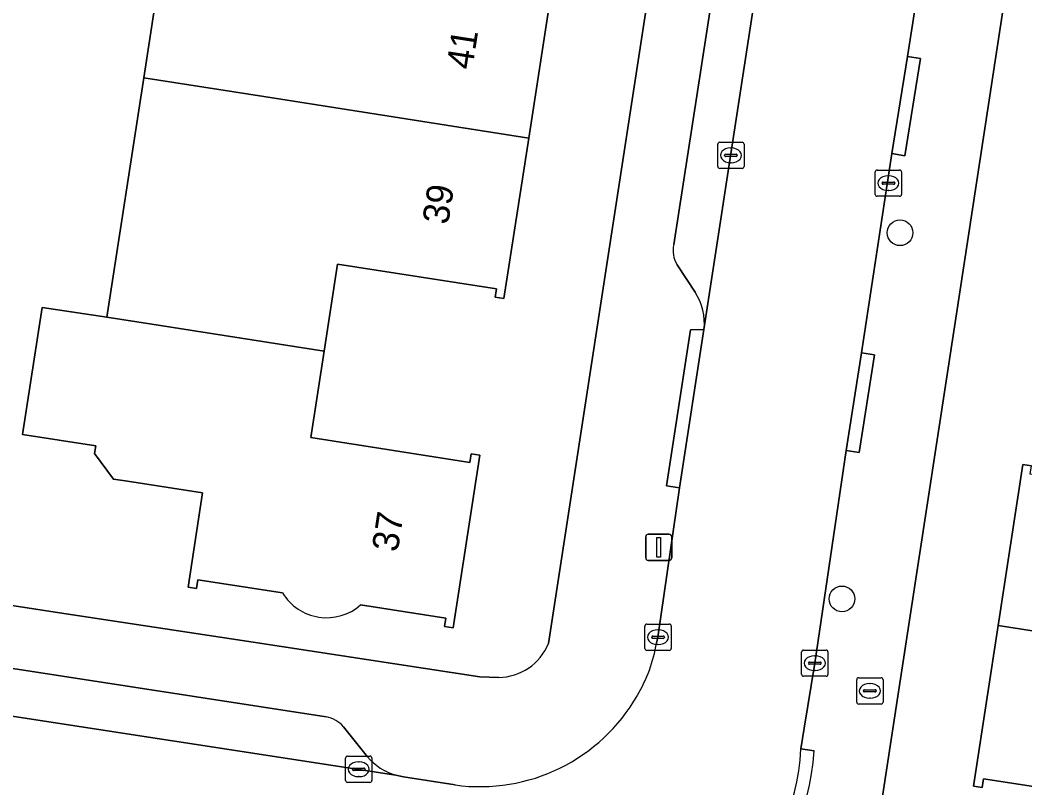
# Model space of a CAD drawing. Extents: x 161483 to 162250, y 379484 to 380833.
# Drawn here: x 161907.33 to 161945.57, y 380633.15 to 380662.37 of the extents above; entities that cross this region are included whole.
import ezdxf

# ---------------------------------------------------------------- set-up
doc = ezdxf.new("R2010")
doc.units = 0
for name, color, linetype in [('IMGEO_Boom', 7, 'Continuous'), ('IMGEO_Brandkraan', 7, 'Continuous'), ('IMGEO_Erf', 7, 'Continuous'), ('IMGEO_Kolk', 7, 'Continuous'), ('IMGEO_Lichtmast', 7, 'Continuous'), ('IMGEO_Muur', 7, 'Continuous'), ('IMGEO_Pand', 7, 'Continuous'), ('IMGEO_Pand_nummerreeks', 7, 'Continuous'), ('IMGEO_Parkeervlak_open', 7, 'Continuous'), ('IMGEO_Rijbaan_lokaal_open', 7, 'Continuous'), ('IMGEO_Voetpad_open', 7, 'Continuous')]:
    doc.layers.add(name, color=color, linetype=linetype)

msp = doc.modelspace()

# ---------------------------------------------------------------- linework, layer by layer
at = {"layer": 'IMGEO_Boom'}
for centre in [(161940.822, 380654.28), (161938.611, 380640.348)]:
    msp.add_circle(centre, 0.489, dxfattribs=at)
at = {"layer": 'IMGEO_Brandkraan'}
for p, q in [((161939.173, 380636.421), (161939.173, 380637.273)), ((161939.248, 380637.347), (161940.1, 380637.347)), ((161940.174, 380637.273), (161940.174, 380636.421)), ((161939.432, 380636.841), (161939.432, 380636.853)), ((161939.87, 380636.804), (161939.472, 380636.804)), ((161939.475, 380636.89), (161939.873, 380636.89)), ((161939.661, 380637.127), (161939.686, 380637.127)), ((161939.916, 380636.853), (161939.916, 380636.841)), ((161939.684, 380636.567), (161939.659, 380636.567)), ((161940.1, 380636.347), (161939.248, 380636.347))]:
    msp.add_line(p, q, dxfattribs=at)
for points in [[(161939.173, 380636.421), (161939.173, 380637.273)], [(161939.248, 380637.347), (161940.1, 380637.347)], [(161940.174, 380637.273), (161940.174, 380636.421)], [(161940.1, 380636.347), (161939.248, 380636.347)]]:
    msp.add_lwpolyline(points, dxfattribs=at)
for centre, radius, start, end in [((161939.25, 380637.271), 0.0765, 91.552, 178.448), ((161939.25, 380637.271), 0.0765, 91.552, 178.448), ((161940.098, 380637.271), 0.0765, 1.552, 88.448), ((161940.098, 380637.271), 0.0765, 1.552, 88.448), ((161939.472, 380636.85), 0.0403, 85.8775, 175.7526), ((161939.469, 380636.84), 0.0366, 178.938, 274.7102), ((161939.873, 380636.847), 0.043, 264.8664, 352.4533), ((161939.877, 380636.852), 0.0386, 1.7309, 96.639), ((161939.25, 380636.423), 0.0765, 181.552, 268.448), ((161939.25, 380636.423), 0.0765, 181.552, 268.448), ((161940.098, 380636.423), 0.0765, 271.552, 358.448), ((161940.098, 380636.423), 0.0765, 271.552, 358.448)]:
    msp.add_arc(centre, radius, start, end, dxfattribs=at)
for centre, major_axis, ratio, start_param, end_param in [((161939.66, 380636.847), (-0.387, 0.002), 0.722429, 4.712389, 7.853982), ((161939.685, 380636.847), (-0.39, 0.002), 0.717154, 1.570796, 4.712389)]:
    msp.add_ellipse(centre, major_axis=major_axis, ratio=ratio, start_param=start_param, end_param=end_param, dxfattribs=at)
at = {"layer": 'IMGEO_Erf'}
for points in [[(161955.311, 380731.889), (161949.611, 380694.604), (161942.94, 380651.025), (161940.472, 380634.904), (161938.44, 380621.627), (161934.347, 380594.923)], [(161927.438, 380638.646), (161937.319, 380702.795)], [(161917.325, 380640.573), (161914.103, 380641.068), (161914.053, 380640.742), (161913.727, 380640.792), (161914.279, 380644.387), (161911.425, 380644.825), (161910.889, 380644.907), (161910.172, 380645.881), (161910.217, 380646.176), (161907.429, 380646.604), (161908.172, 380651.442), (161910.641, 380651.065), (161912.04, 380660.178), (161912.906, 380665.821), (161914.609, 380665.56), (161915.133, 380668.975), (161913.066, 380669.289), (161913.568, 380672.558), (161915.636, 380672.248), (161916.053, 380674.964), (161916.534, 380678.075), (161913.559, 380678.534), (161914.036, 380681.642)], [(161927.64, 380663.995), (161926.689, 380657.88), (161925.74, 380651.775), (161925.414, 380651.825), (161925.464, 380652.151), (161919.417, 380653.091), (161918.905, 380649.781), (161918.394, 380646.483), (161924.454, 380645.541), (161924.504, 380645.865), (161924.83, 380645.815), (161923.81, 380639.245), (161923.484, 380639.295), (161923.534, 380639.62), (161920.292, 380640.118)], [(161797.167, 380657.035), (161908.673, 380639.841), (161916.207, 380638.698), (161924.835, 380637.387), (161925.546, 380637.356)], [(161950.033, 380632.578), (161943.997, 380633.5), (161943.947, 380633.175), (161943.622, 380633.225), (161943.67, 380633.55), (161944.558, 380639.331), (161945.5, 380645.467), (161945.827, 380645.417)]]:
    msp.add_lwpolyline(points, dxfattribs=at)
for centre, radius, start, end in [((161918.999, 380641.591), 1.96, 211.294, 311.2688), ((161925.52, 380639.427), 2.071, 270.7198, 337.8539)]:
    msp.add_arc(centre, radius, start, end, dxfattribs=at)
at = {"layer": 'IMGEO_Kolk'}
for p, q in [((161933.886, 380656.801), (161933.886, 380657.653)), ((161933.961, 380657.727), (161934.813, 380657.727)), ((161934.374, 380657.507), (161934.399, 380657.507)), ((161934.887, 380657.653), (161934.887, 380656.801)), ((161934.145, 380657.221), (161934.145, 380657.233)), ((161934.583, 380657.184), (161934.185, 380657.184)), ((161934.188, 380657.27), (161934.586, 380657.27)), ((161934.629, 380657.233), (161934.629, 380657.221)), ((161934.813, 380656.727), (161933.961, 380656.727)), ((161934.397, 380656.947), (161934.372, 380656.947)), ((161939.954, 380656.669), (161940.806, 380656.669)), ((161939.879, 380655.743), (161939.879, 380656.595)), ((161940.367, 380656.449), (161940.392, 380656.449)), ((161940.88, 380656.595), (161940.88, 380655.743)), ((161940.138, 380656.163), (161940.138, 380656.175)), ((161940.576, 380656.126), (161940.178, 380656.126)), ((161940.181, 380656.212), (161940.579, 380656.212)), ((161940.39, 380655.889), (161940.365, 380655.889)), ((161940.622, 380656.175), (161940.622, 380656.163)), ((161940.806, 380655.669), (161939.954, 380655.669)), ((161931.112, 380638.463), (161931.112, 380639.315)), ((161931.187, 380639.389), (161932.039, 380639.389)), ((161931.6, 380639.169), (161931.625, 380639.169)), ((161932.113, 380639.315), (161932.113, 380638.463)), ((161931.371, 380638.883), (161931.371, 380638.895)), ((161931.809, 380638.846), (161931.411, 380638.846)), ((161931.414, 380638.932), (161931.812, 380638.932)), ((161931.855, 380638.895), (161931.855, 380638.883)), ((161932.039, 380638.389), (161931.187, 380638.389)), ((161931.623, 380638.609), (161931.598, 380638.609)), ((161937.078, 380637.475), (161937.078, 380638.327)), ((161937.153, 380638.401), (161938.005, 380638.401)), ((161938.079, 380638.327), (161938.079, 380637.475)), ((161937.337, 380637.895), (161937.337, 380637.907)), ((161937.38, 380637.944), (161937.778, 380637.944)), ((161937.566, 380638.181), (161937.591, 380638.181)), ((161937.821, 380637.907), (161937.821, 380637.895)), ((161937.775, 380637.858), (161937.377, 380637.858)), ((161937.589, 380637.621), (161937.564, 380637.621)), ((161938.005, 380637.401), (161937.153, 380637.401)), ((161919.721, 380633.437), (161919.721, 380634.289)), ((161919.796, 380634.363), (161920.648, 380634.363)), ((161920.209, 380634.143), (161920.234, 380634.143)), ((161920.722, 380634.289), (161920.722, 380633.437)), ((161919.98, 380633.857), (161919.98, 380633.869)), ((161920.418, 380633.82), (161920.02, 380633.82)), ((161920.023, 380633.906), (161920.421, 380633.906)), ((161920.464, 380633.869), (161920.464, 380633.857)), ((161920.648, 380633.363), (161919.796, 380633.363)), ((161920.232, 380633.583), (161920.207, 380633.583))]:
    msp.add_line(p, q, dxfattribs=at)
for points in [[(161933.886, 380656.801), (161933.886, 380657.653)], [(161933.961, 380657.727), (161934.813, 380657.727)], [(161934.887, 380657.653), (161934.887, 380656.801)], [(161934.813, 380656.727), (161933.961, 380656.727)], [(161939.954, 380656.669), (161940.806, 380656.669)], [(161939.879, 380655.743), (161939.879, 380656.595)], [(161940.88, 380656.595), (161940.88, 380655.743)], [(161940.806, 380655.669), (161939.954, 380655.669)], [(161931.112, 380638.463), (161931.112, 380639.315)], [(161931.187, 380639.389), (161932.039, 380639.389)], [(161932.113, 380639.315), (161932.113, 380638.463)], [(161932.039, 380638.389), (161931.187, 380638.389)], [(161937.078, 380637.475), (161937.078, 380638.327)], [(161937.153, 380638.401), (161938.005, 380638.401)], [(161938.079, 380638.327), (161938.079, 380637.475)], [(161938.005, 380637.401), (161937.153, 380637.401)], [(161919.721, 380633.437), (161919.721, 380634.289)], [(161919.796, 380634.363), (161920.648, 380634.363)], [(161920.722, 380634.289), (161920.722, 380633.437)], [(161920.648, 380633.363), (161919.796, 380633.363)]]:
    msp.add_lwpolyline(points, dxfattribs=at)
for centre, radius, start, end in [((161933.963, 380657.651), 0.0765, 91.552, 178.448), ((161933.963, 380657.651), 0.0765, 91.552, 178.448), ((161934.811, 380657.651), 0.0765, 1.552, 88.448), ((161934.811, 380657.651), 0.0765, 1.552, 88.448), ((161934.185, 380657.23), 0.0403, 85.8775, 175.7526), ((161934.182, 380657.22), 0.0366, 178.938, 274.7102), ((161934.586, 380657.227), 0.043, 264.8664, 352.4533), ((161934.59, 380657.232), 0.0386, 1.7309, 96.639), ((161933.963, 380656.803), 0.0765, 181.552, 268.448), ((161933.963, 380656.803), 0.0765, 181.552, 268.448), ((161934.811, 380656.803), 0.0765, 271.552, 358.448), ((161934.811, 380656.803), 0.0765, 271.552, 358.448), ((161939.956, 380656.593), 0.0765, 91.552, 178.448), ((161939.956, 380656.593), 0.0765, 91.552, 178.448), ((161940.804, 380656.593), 0.0765, 1.552, 88.448), ((161940.804, 380656.593), 0.0765, 1.552, 88.448), ((161940.178, 380656.172), 0.0403, 85.8775, 175.7526), ((161940.175, 380656.162), 0.0366, 178.938, 274.7102), ((161940.579, 380656.169), 0.043, 264.8664, 352.4533), ((161940.583, 380656.174), 0.0386, 1.7309, 96.639), ((161939.956, 380655.745), 0.0765, 181.552, 268.448), ((161939.956, 380655.745), 0.0765, 181.552, 268.448), ((161940.804, 380655.745), 0.0765, 271.552, 358.448), ((161940.804, 380655.745), 0.0765, 271.552, 358.448), ((161931.189, 380639.313), 0.0765, 91.552, 178.448), ((161931.189, 380639.313), 0.0765, 91.552, 178.448), ((161932.037, 380639.313), 0.0765, 1.552, 88.448), ((161932.037, 380639.313), 0.0765, 1.552, 88.448), ((161931.411, 380638.892), 0.0403, 85.8775, 175.7526), ((161931.408, 380638.882), 0.0366, 178.938, 274.7102), ((161931.812, 380638.889), 0.043, 264.8664, 352.4533), ((161931.816, 380638.894), 0.0386, 1.7309, 96.639), ((161931.189, 380638.465), 0.0765, 181.552, 268.448), ((161931.189, 380638.465), 0.0765, 181.552, 268.448), ((161932.037, 380638.465), 0.0765, 271.552, 358.448), ((161932.037, 380638.465), 0.0765, 271.552, 358.448), ((161937.155, 380638.325), 0.0765, 91.552, 178.448), ((161937.155, 380638.325), 0.0765, 91.552, 178.448), ((161938.003, 380638.325), 0.0765, 1.552, 88.448), ((161938.003, 380638.325), 0.0765, 1.552, 88.448), ((161937.377, 380637.904), 0.0403, 85.8775, 175.7526), ((161937.782, 380637.906), 0.0386, 1.7309, 96.639), ((161937.374, 380637.894), 0.0366, 178.938, 274.7102), ((161937.778, 380637.901), 0.043, 264.8664, 352.4533), ((161937.155, 380637.477), 0.0765, 181.552, 268.448), ((161937.155, 380637.477), 0.0765, 181.552, 268.448), ((161938.003, 380637.477), 0.0765, 271.552, 358.448), ((161938.003, 380637.477), 0.0765, 271.552, 358.448), ((161919.798, 380634.287), 0.0765, 91.552, 178.448), ((161919.798, 380634.287), 0.0765, 91.552, 178.448), ((161920.646, 380634.287), 0.0765, 1.552, 88.448), ((161920.646, 380634.287), 0.0765, 1.552, 88.448), ((161920.02, 380633.866), 0.0403, 85.8775, 175.7526), ((161920.017, 380633.856), 0.0366, 178.938, 274.7102), ((161920.421, 380633.863), 0.043, 264.8664, 352.4533), ((161920.425, 380633.868), 0.0386, 1.7309, 96.639), ((161919.798, 380633.439), 0.0765, 181.552, 268.448), ((161919.798, 380633.439), 0.0765, 181.552, 268.448), ((161920.646, 380633.439), 0.0765, 271.552, 358.448), ((161920.646, 380633.439), 0.0765, 271.552, 358.448)]:
    msp.add_arc(centre, radius, start, end, dxfattribs=at)
for centre, major_axis, ratio, start_param, end_param in [((161934.373, 380657.227), (-0.387, 0.002), 0.722429, 4.712389, 7.853982), ((161934.398, 380657.227), (-0.39, 0.002), 0.717154, 1.570796, 4.712389), ((161940.366, 380656.169), (-0.387, 0.002), 0.722429, 4.712389, 7.853982), ((161940.391, 380656.169), (-0.39, 0.002), 0.717154, 1.570796, 4.712389), ((161931.599, 380638.889), (-0.387, 0.002), 0.722429, 4.712389, 7.853982), ((161931.624, 380638.889), (-0.39, 0.002), 0.717154, 1.570796, 4.712389), ((161937.565, 380637.901), (-0.387, 0.002), 0.722429, 4.712389, 7.853982), ((161937.59, 380637.901), (-0.39, 0.002), 0.717154, 1.570796, 4.712389), ((161920.208, 380633.863), (-0.387, 0.002), 0.722429, 4.712389, 7.853982), ((161920.233, 380633.863), (-0.39, 0.002), 0.717154, 1.570796, 4.712389)]:
    msp.add_ellipse(centre, major_axis=major_axis, ratio=ratio, start_param=start_param, end_param=end_param, dxfattribs=at)
at = {"layer": 'IMGEO_Lichtmast'}
for p, q in [((161931.142, 380641.91), (161931.142, 380642.71)), ((161931.142, 380642.71), (161931.142, 380641.91)), ((161931.242, 380642.81), (161932.032, 380642.81)), ((161932.032, 380642.81), (161931.242, 380642.81)), ((161932.132, 380642.71), (161932.132, 380641.91)), ((161932.132, 380641.91), (161932.132, 380642.71)), ((161932.032, 380641.81), (161931.242, 380641.81)), ((161931.242, 380641.81), (161932.032, 380641.81))]:
    msp.add_line(p, q, dxfattribs=at)
msp.add_lwpolyline([(161931.562, 380642.685), (161931.712, 380642.685), (161931.712, 380641.935), (161931.562, 380641.935), (161931.562, 380642.685)], dxfattribs=at)
for centre, start, end in [((161931.242, 380642.71), 90, 180), ((161931.242, 380642.71), 90, 180), ((161932.032, 380642.71), 0, 90), ((161932.032, 380642.71), 360, 90), ((161931.242, 380641.91), 180, 270), ((161931.242, 380641.91), 180, 270), ((161932.032, 380641.91), 270, 0), ((161932.032, 380641.91), 270, 0)]:
    msp.add_arc(centre, 0.1, start, end, dxfattribs=at)
at = {"layer": 'IMGEO_Muur'}
msp.add_lwpolyline([(161916.207, 380638.698), (161908.673, 380639.841)], dxfattribs=at)
at = {"layer": 'IMGEO_Pand'}
for points in [[(161921.708, 380667.968), (161915.133, 380668.975), (161914.609, 380665.56), (161912.906, 380665.821), (161912.04, 380660.178), (161916.604, 380659.462), (161926.689, 380657.88), (161927.64, 380663.995), (161927.314, 380664.045), (161927.264, 380663.72), (161921.196, 380664.66)], [(161926.689, 380657.88), (161916.604, 380659.462), (161912.04, 380660.178), (161910.641, 380651.065), (161912.343, 380650.805), (161918.905, 380649.781), (161919.417, 380653.091), (161925.464, 380652.151), (161925.414, 380651.825), (161925.74, 380651.775)], [(161944.558, 380639.331), (161954.538, 380637.779), (161962.59, 380636.527), (161963.157, 380640.334), (161958.758, 380646.501), (161957.216, 380646.74), (161952.275, 380647.506), (161951.767, 380644.176), (161945.777, 380645.09), (161945.827, 380645.417), (161945.5, 380645.467)], [(161944.558, 380639.331), (161943.67, 380633.55), (161943.622, 380633.225), (161943.947, 380633.175), (161943.997, 380633.5), (161950.033, 380632.578), (161949.527, 380629.267), (161956.037, 380628.25), (161958.876, 380627.806), (161959.319, 380630.638), (161962.009, 380632.631), (161962.59, 380636.527), (161954.538, 380637.779)]]:
    msp.add_lwpolyline(points, close=True, dxfattribs=at)
for points in [[(161924.83, 380645.815), (161924.504, 380645.865), (161924.454, 380645.541), (161918.394, 380646.483), (161918.905, 380649.781), (161912.343, 380650.805), (161910.641, 380651.065), (161908.172, 380651.442), (161907.429, 380646.604), (161910.217, 380646.176), (161910.172, 380645.881), (161910.889, 380644.907), (161911.425, 380644.825), (161914.279, 380644.387), (161913.727, 380640.792), (161914.053, 380640.742), (161914.103, 380641.068), (161917.325, 380640.573)], [(161920.292, 380640.118), (161923.534, 380639.62), (161923.484, 380639.295), (161923.81, 380639.245), (161924.83, 380645.815)]]:
    msp.add_lwpolyline(points, dxfattribs=at)
msp.add_arc((161918.999, 380641.591), 1.96, 211.294, 311.2688, dxfattribs=at)
at = {"layer": 'IMGEO_Parkeervlak_open'}
for points in [[(161933.359, 380650.594), (161940.771, 380698.875)], [(161938.782, 380696.459), (161937.356, 380687.202), (161936.438, 380681.248), (161934.552, 380669.005), (161933.63, 380663.02), (161932.214, 380653.83)], [(161918.986, 380635.854), (161896.349, 380639.345), (161892.581, 380639.926), (161887.663, 380640.685), (161883.909, 380641.264), (161878.553, 380642.09), (161874.831, 380642.664), (161869.575, 380643.474), (161865.816, 380644.054), (161855.606, 380645.629), (161851.871, 380646.205), (161846.947, 380646.964), (161843.17, 380647.547), (161837.894, 380648.36), (161834.174, 380648.934), (161828.937, 380649.734), (161825.202, 380650.315), (161802.414, 380653.775)], [(161932.341, 380653.065), (161933.02, 380652.019)], [(161799.277, 380652.426), (161896.119, 380637.555), (161921.635, 380633.64)], [(161920.551, 380634.341), (161919.647, 380635.484)]]:
    msp.add_lwpolyline(points, dxfattribs=at)
for centre, radius, start, end in [((161933.169, 380653.596), 0.984, 166.2087, 212.6431), ((161931.311, 380650.86), 2.065, 352.6074, 34.1558), ((161918.775, 380634.701), 1.172, 41.9064, 79.617), ((161922.265, 380635.803), 2.253, 220.4597, 253.7605)]:
    msp.add_arc(centre, radius, start, end, dxfattribs=at)
at = {"layer": 'IMGEO_Rijbaan_lokaal_open'}
for points in [[(161946.089, 380733.283), (161945.135, 380726.778), (161945.082, 380726.553), (161943.407, 380715.95), (161943.296, 380715.222), (161940.897, 380699.445), (161940.819, 380699.188), (161940.771, 380698.875), (161933.359, 380650.594), (161932.427, 380644.579), (161931.61, 380638.889), (161931.551, 380638.667)], [(161937.052, 380634.637), (161937.178, 380635.427), (161937.574, 380637.901), (161938.771, 380645.995), (161939.351, 380649.714), (161940.513, 380657.293), (161941.106, 380660.987), (161941.964, 380666.501), (161942.538, 380670.221), (161943.378, 380676.03), (161943.976, 380679.748), (161944.852, 380685.403), (161945.442, 380689.115), (161946.272, 380694.705), (161946.856, 380698.453), (161947.699, 380704.067)], [(161923.89, 380633.266), (161921.92, 380633.58), (161921.635, 380633.64), (161896.119, 380637.555), (161799.277, 380652.426), (161799.176, 380652.442), (161798.35, 380652.6), (161796.411, 380652.873)]]:
    msp.add_lwpolyline(points, dxfattribs=at)
for centre, radius, start, end in [((161925.892, 380639.597), 5.735, 329.3962, 350.6699), ((161924.833, 380640.109), 6.908, 262.1513, 330.2099), ((161928.436, 380635.099), 8.629, 270.9438, 356.9284)]:
    msp.add_arc(centre, radius, start, end, dxfattribs=at)
at = {"layer": 'IMGEO_Voetpad_open'}
for points in [[(162033.278, 380728.387), (162033.612, 380730.332), (162020.884, 380732.317), (162020.903, 380732.668), (162013.612, 380733.829), (162009.83, 380734.406), (162006.07, 380734.98), (161991.884, 380737.142), (161987.708, 380737.778), (161983.164, 380738.471), (161969.907, 380740.493), (161958.651, 380742.21), (161955.926, 380742.626), (161955.778, 380742.035), (161945.932, 380743.53), (161945.58, 380741.467), (161943.256, 380741.795), (161938.583, 380711.252), (161937.319, 380702.795), (161927.438, 380638.646)], [(161927.166, 380621.505), (161926.845, 380619.322), (161927.469, 380619.219), (161932.392, 380618.524), (161932.982, 380622.467), (161938.44, 380621.627), (161940.472, 380634.904), (161942.94, 380651.025), (161949.611, 380694.604), (161955.311, 380731.889)], [(161932.214, 380653.83), (161933.63, 380663.02), (161933.128, 380663.1), (161934.092, 380669.079), (161934.552, 380669.005), (161936.438, 380681.248), (161935.925, 380681.331), (161936.89, 380687.278), (161937.356, 380687.202), (161938.782, 380696.459)], [(161944.852, 380685.403), (161943.976, 380679.748), (161944.469, 380679.669), (161943.871, 380675.951), (161943.378, 380676.03), (161942.538, 380670.221), (161943.032, 380670.145), (161942.458, 380666.425), (161941.964, 380666.501), (161941.106, 380660.987), (161941.599, 380660.908), (161941.006, 380657.214), (161940.513, 380657.293), (161939.351, 380649.714), (161939.845, 380649.637), (161939.265, 380645.918), (161938.771, 380645.995), (161937.574, 380637.901), (161937.178, 380635.427), (161937.052, 380634.637), (161937.549, 380634.566)], [(161925.546, 380637.356), (161924.835, 380637.387), (161916.207, 380638.698), (161908.673, 380639.841), (161797.167, 380657.035)], [(161933.02, 380652.019), (161932.341, 380653.065)], [(161931.551, 380638.667), (161931.61, 380638.889), (161932.427, 380644.579), (161931.933, 380644.655), (161932.851, 380650.581), (161933.359, 380650.594)], [(161887.663, 380640.685), (161892.581, 380639.926), (161892.653, 380640.407), (161896.423, 380639.84), (161896.349, 380639.345), (161918.986, 380635.854)], [(161919.647, 380635.484), (161920.551, 380634.341)], [(161937.549, 380634.566), (161937.052, 380634.637)], [(161921.635, 380633.64), (161921.92, 380633.58), (161923.89, 380633.266)]]:
    msp.add_lwpolyline(points, dxfattribs=at)
for points in [[(161941.106, 380660.987), (161940.513, 380657.293), (161941.006, 380657.214), (161941.599, 380660.908)], [(161932.427, 380644.579), (161933.359, 380650.594), (161932.851, 380650.581), (161931.933, 380644.655)], [(161939.351, 380649.714), (161938.771, 380645.995), (161939.265, 380645.918), (161939.845, 380649.637)]]:
    msp.add_lwpolyline(points, close=True, dxfattribs=at)
for centre, radius, start, end in [((161933.169, 380653.596), 0.984, 166.2087, 212.6431), ((161931.311, 380650.86), 2.065, 352.6074, 34.1558), ((161925.52, 380639.427), 2.071, 270.7198, 337.8539), ((161925.892, 380639.597), 5.735, 329.3962, 350.6699), ((161924.833, 380640.109), 6.908, 262.1513, 330.2099), ((161918.775, 380634.701), 1.172, 41.9064, 79.617), ((161928.436, 380635.099), 8.629, 270.9438, 356.9284), ((161928.437, 380635.099), 9.128, 270.9366, 356.6553), ((161928.437, 380635.099), 9.128, 270.9366, 356.6553), ((161922.265, 380635.803), 2.253, 220.4597, 253.7605)]:
    msp.add_arc(centre, radius, start, end, dxfattribs=at)

# ---------------------------------------------------------------- texts
at = {"layer": 'IMGEO_Pand_nummerreeks'}
for s, rotation, p in [('41', 81.1595, (161924.54, 380660.46)), ('39', 81.1595, (161923.623, 380654.564)), ('37', 81.1767, (161921.703, 380642.101))]:
    msp.add_text(s, height=1, rotation=rotation, dxfattribs=at).set_placement(p)

doc.saveas('drawing.dxf')
